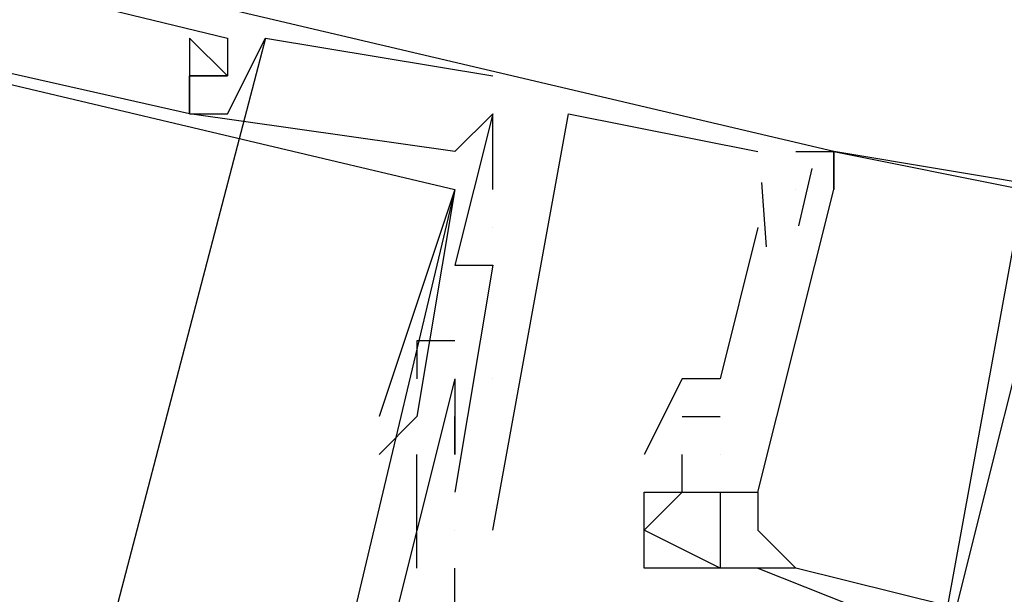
# Model space of a CAD drawing. Header units: feet. Extents: x -79 to 198, y -22 to 181.
# Tile 491 of 656: x 117.954 to 118.3, y 76.315 to 76.518. Entities that reach past the tile are written whole.
import ezdxf

# ---------------------------------------------------------------- set-up
doc = ezdxf.new("R2010")
doc.units = ezdxf.units.FT
doc.layers.add('A-LINEA', color=7, linetype='CONTINUOUS')

msp = doc.modelspace()

# ---------------------------------------------------------------- linework, layer by layer
at = {"layer": 'A-LINEA'}
for p, q in [((118.04, 76.5111), (117.96, 76.2044)), ((118.04, 76.5111), (117.96, 76.2044)), ((118.04, 76.5111), (117.96, 76.2044)), ((118.04, 76.5111), (117.96, 76.2044)), ((118.04, 76.5111), (117.96, 76.2044)), ((118.04, 76.5111), (117.96, 76.2044)), ((118.0133, 76.5111), (118.0133, 76.5111)), ((118.0133, 76.5111), (118.0133, 76.5111)), ((118.0133, 76.5111), (118.0133, 76.5111)), ((118.0133, 76.5111), (118.0133, 76.5111)), ((118.0133, 76.5111), (118.0133, 76.5111)), ((118.0133, 76.5111), (118.0133, 76.5111)), ((118.0267, 76.5111), (118.0267, 76.5111)), ((118.0267, 76.5111), (118.0267, 76.5111)), ((118.0267, 76.5111), (118.0267, 76.5111)), ((118.0267, 76.5111), (118.0267, 76.5111)), ((118.0267, 76.5111), (118.0267, 76.5111)), ((118.0267, 76.5111), (118.0267, 76.5111)), ((118.04, 76.5111), (118.04, 76.5111)), ((118.04, 76.5111), (118.04, 76.5111)), ((118.04, 76.5111), (118.04, 76.5111)), ((118.04, 76.5111), (118.04, 76.5111)), ((118.04, 76.5111), (118.04, 76.5111)), ((118.04, 76.5111), (118.04, 76.5111)), ((118.0133, 76.4978), (118.0133, 76.4978)), ((118.0133, 76.4978), (118.0133, 76.4978)), ((118.0133, 76.4978), (118.0133, 76.4978)), ((118.0133, 76.4978), (118.0133, 76.4978)), ((118.0133, 76.4978), (118.0133, 76.4978)), ((118.0133, 76.4978), (118.0133, 76.4978)), ((118.0133, 76.4978), (118.0133, 76.4978)), ((118.0133, 76.4978), (118.0133, 76.4978)), ((118.0133, 76.4978), (118.0133, 76.4978)), ((118.0133, 76.4978), (118.0133, 76.4978)), ((118.0133, 76.4978), (118.0133, 76.4978)), ((118.0133, 76.4978), (118.0133, 76.4978)), ((118.0267, 76.4978), (118.0267, 76.4978)), ((118.0267, 76.4978), (118.0267, 76.4978)), ((118.0267, 76.4978), (118.0267, 76.4978)), ((118.0267, 76.4978), (118.0267, 76.4978)), ((118.0267, 76.4978), (118.0267, 76.4978)), ((118.0267, 76.4978), (118.0267, 76.4978)), ((118.0267, 76.4978), (118.0267, 76.4978)), ((118.0267, 76.4978), (118.0267, 76.4978)), ((118.0267, 76.4978), (118.0267, 76.4978)), ((118.0267, 76.4978), (118.0267, 76.4978)), ((118.0267, 76.4978), (118.0267, 76.4978)), ((118.0267, 76.4978), (118.0267, 76.4978)), ((118.12, 76.4978), (118.12, 76.4978)), ((118.12, 76.4978), (118.12, 76.4978)), ((118.12, 76.4978), (118.12, 76.4978)), ((118.12, 76.4978), (118.12, 76.4978)), ((118.12, 76.4978), (118.12, 76.4978)), ((118.12, 76.4978), (118.12, 76.4978)), ((118.12, 76.4978), (118.12, 76.4978)), ((118.12, 76.4978), (118.12, 76.4978)), ((118.12, 76.4978), (118.12, 76.4978)), ((118.12, 76.4978), (118.12, 76.4978)), ((118.12, 76.4978), (118.12, 76.4978)), ((118.12, 76.4978), (118.12, 76.4978)), ((118.0133, 76.4844), (118.0133, 76.4844)), ((118.0133, 76.4844), (118.0133, 76.4844)), ((118.0133, 76.4844), (118.0133, 76.4844)), ((118.0133, 76.4844), (118.0133, 76.4844)), ((118.0133, 76.4844), (118.0133, 76.4844)), ((118.0133, 76.4844), (118.0133, 76.4844)), ((118.0133, 76.4844), (118.0133, 76.4844)), ((118.0133, 76.4844), (118.0133, 76.4844)), ((118.0133, 76.4844), (118.0133, 76.4844)), ((118.0133, 76.4844), (118.0133, 76.4844)), ((118.0133, 76.4844), (118.0133, 76.4844)), ((118.0133, 76.4844), (118.0133, 76.4844)), ((118.0133, 76.4844), (118.0133, 76.4844)), ((118.0133, 76.4844), (118.0133, 76.4844)), ((118.0133, 76.4844), (118.0133, 76.4844)), ((118.0133, 76.4844), (118.0133, 76.4844)), ((118.0133, 76.4844), (118.0133, 76.4844)), ((118.0133, 76.4844), (118.0133, 76.4844)), ((118.0267, 76.4844), (118.0267, 76.4844)), ((118.0267, 76.4844), (118.0267, 76.4844)), ((118.0267, 76.4844), (118.0267, 76.4844)), ((118.0267, 76.4844), (118.0267, 76.4844)), ((118.0267, 76.4844), (118.0267, 76.4844)), ((118.0267, 76.4844), (118.0267, 76.4844)), ((118.12, 76.4578), (118.12, 76.4844)), ((118.12, 76.4844), (118.12, 76.4844)), ((118.12, 76.4844), (118.12, 76.4844)), ((118.12, 76.4578), (118.12, 76.4844)), ((118.12, 76.4844), (118.12, 76.4844)), ((118.12, 76.4844), (118.12, 76.4844)), ((118.12, 76.4578), (118.12, 76.4844)), ((118.12, 76.4844), (118.12, 76.4844)), ((118.12, 76.4844), (118.12, 76.4844)), ((118.12, 76.4578), (118.12, 76.4844)), ((118.12, 76.4844), (118.12, 76.4844)), ((118.12, 76.4844), (118.12, 76.4844)), ((118.12, 76.4578), (118.12, 76.4844)), ((118.12, 76.4844), (118.12, 76.4844)), ((118.12, 76.4844), (118.12, 76.4844)), ((118.12, 76.4578), (118.12, 76.4844)), ((118.12, 76.4844), (118.12, 76.4844)), ((118.12, 76.4844), (118.12, 76.4844)), ((118.1467, 76.4844), (118.1467, 76.4844)), ((118.1467, 76.4844), (118.1467, 76.4844)), ((118.1467, 76.4844), (118.1467, 76.4844)), ((118.1467, 76.4844), (118.1467, 76.4844)), ((118.1467, 76.4844), (118.1467, 76.4844)), ((118.1467, 76.4844), (118.1467, 76.4844)), ((118.1067, 76.4711), (118.1067, 76.4711)), ((118.1067, 76.4711), (118.1067, 76.4711)), ((118.1067, 76.4711), (118.1067, 76.4711)), ((118.1067, 76.4711), (118.1067, 76.4711)), ((118.1067, 76.4711), (118.1067, 76.4711)), ((118.1067, 76.4711), (118.1067, 76.4711)), ((118.2133, 76.4711), (118.2133, 76.4711)), ((118.2133, 76.4711), (118.2133, 76.4711)), ((118.2133, 76.4711), (118.2133, 76.4711)), ((118.2133, 76.4711), (118.2133, 76.4711)), ((118.2133, 76.4711), (118.2133, 76.4711)), ((118.2133, 76.4711), (118.2133, 76.4711)), ((118.2267, 76.4711), (118.2267, 76.4711)), ((118.2267, 76.4711), (118.2267, 76.4711)), ((118.2267, 76.4711), (118.2267, 76.4711)), ((118.2267, 76.4711), (118.2267, 76.4711)), ((118.2267, 76.4711), (118.2267, 76.4711)), ((118.2267, 76.4711), (118.2267, 76.4711)), ((118.24, 76.4711), (118.24, 76.4711)), ((118.24, 76.4711), (118.24, 76.4711)), ((118.24, 76.4711), (118.24, 76.4711)), ((118.24, 76.4711), (118.24, 76.4711)), ((118.24, 76.4711), (118.24, 76.4711)), ((118.24, 76.4711), (118.24, 76.4711)), ((118.24, 76.4711), (118.24, 76.4711)), ((118.24, 76.4711), (118.24, 76.4711)), ((118.24, 76.4711), (118.24, 76.4711)), ((118.24, 76.4711), (118.24, 76.4711)), ((118.24, 76.4711), (118.24, 76.4711)), ((118.24, 76.4711), (118.24, 76.4711)), ((118.24, 76.4711), (118.24, 76.4711)), ((118.24, 76.4711), (118.24, 76.4711)), ((118.24, 76.4711), (118.24, 76.4711)), ((118.24, 76.4711), (118.24, 76.4711)), ((118.24, 76.4711), (118.24, 76.4711)), ((118.24, 76.4711), (118.24, 76.4711)), ((118.2323, 76.4651), (118.2276, 76.445)), ((118.2323, 76.4651), (118.2276, 76.445)), ((118.2323, 76.4651), (118.2276, 76.445)), ((118.2323, 76.4651), (118.2276, 76.445)), ((118.2323, 76.4651), (118.2276, 76.445)), ((118.2323, 76.4651), (118.2276, 76.445)), ((118.2146, 76.4602), (118.2162, 76.4376)), ((118.2146, 76.4602), (118.2162, 76.4376)), ((118.2146, 76.4602), (118.2162, 76.4376)), ((118.2146, 76.4602), (118.2162, 76.4376)), ((118.2146, 76.4602), (118.2162, 76.4376)), ((118.2146, 76.4602), (118.2162, 76.4376)), ((118.1067, 76.4578), (118.04, 76.1778)), ((118.1067, 76.4578), (118.04, 76.1778)), ((118.1067, 76.4578), (118.04, 76.1778)), ((118.1067, 76.4578), (118.04, 76.1778)), ((118.1067, 76.4578), (118.04, 76.1778)), ((118.1067, 76.4578), (118.04, 76.1778)), ((118.1067, 76.4578), (118.1067, 76.4578)), ((118.1067, 76.4578), (118.1067, 76.4578)), ((118.1067, 76.4578), (118.1067, 76.4578)), ((118.1067, 76.4578), (118.1067, 76.4578)), ((118.1067, 76.4578), (118.1067, 76.4578)), ((118.1067, 76.4578), (118.1067, 76.4578)), ((118.1067, 76.4578), (118.1067, 76.4578)), ((118.1067, 76.4578), (118.1067, 76.4578)), ((118.1067, 76.4578), (118.1067, 76.4578)), ((118.1067, 76.4578), (118.1067, 76.4578)), ((118.1067, 76.4578), (118.1067, 76.4578)), ((118.1067, 76.4578), (118.1067, 76.4578)), ((118.12, 76.4578), (118.12, 76.4578)), ((118.12, 76.4578), (118.12, 76.4578)), ((118.12, 76.4578), (118.12, 76.4578)), ((118.12, 76.4578), (118.12, 76.4578)), ((118.12, 76.4578), (118.12, 76.4578)), ((118.12, 76.4578), (118.12, 76.4578)), ((118.2267, 76.4578), (118.2267, 76.4578)), ((118.2267, 76.4578), (118.2267, 76.4578)), ((118.2267, 76.4578), (118.2267, 76.4578)), ((118.2267, 76.4578), (118.2267, 76.4578)), ((118.2267, 76.4578), (118.2267, 76.4578)), ((118.2267, 76.4578), (118.2267, 76.4578)), ((118.2267, 76.4578), (118.2267, 76.4578)), ((118.2267, 76.4578), (118.2267, 76.4578)), ((118.2267, 76.4578), (118.2267, 76.4578)), ((118.2267, 76.4578), (118.2267, 76.4578)), ((118.2267, 76.4578), (118.2267, 76.4578)), ((118.2267, 76.4578), (118.2267, 76.4578)), ((118.24, 76.4578), (118.24, 76.4578)), ((118.24, 76.4578), (118.24, 76.4578)), ((118.24, 76.4578), (118.24, 76.4578)), ((118.24, 76.4578), (118.24, 76.4578)), ((118.24, 76.4578), (118.24, 76.4578)), ((118.24, 76.4578), (118.24, 76.4578)), ((118.24, 76.4578), (118.24, 76.4578)), ((118.24, 76.4578), (118.24, 76.4578)), ((118.24, 76.4578), (118.24, 76.4578)), ((118.24, 76.4578), (118.24, 76.4578)), ((118.24, 76.4578), (118.24, 76.4578)), ((118.24, 76.4578), (118.24, 76.4578)), ((118.12, 76.4444), (118.12, 76.4444)), ((118.12, 76.4444), (118.12, 76.4444)), ((118.12, 76.4444), (118.12, 76.4444)), ((118.12, 76.4444), (118.12, 76.4444)), ((118.12, 76.4444), (118.12, 76.4444)), ((118.12, 76.4444), (118.12, 76.4444)), ((118.12, 76.4444), (118.12, 76.4444)), ((118.12, 76.4444), (118.12, 76.4444)), ((118.12, 76.4444), (118.12, 76.4444)), ((118.12, 76.4444), (118.12, 76.4444)), ((118.12, 76.4444), (118.12, 76.4444)), ((118.12, 76.4444), (118.12, 76.4444)), ((118.2133, 76.4444), (118.2133, 76.4444)), ((118.2133, 76.4444), (118.2133, 76.4444)), ((118.2133, 76.4444), (118.2133, 76.4444)), ((118.2133, 76.4444), (118.2133, 76.4444)), ((118.2133, 76.4444), (118.2133, 76.4444)), ((118.2133, 76.4444), (118.2133, 76.4444)), ((118.12, 76.4311), (118.1067, 76.3511)), ((118.1067, 76.4311), (118.1067, 76.4311)), ((118.12, 76.4311), (118.1067, 76.3511)), ((118.1067, 76.4311), (118.1067, 76.4311)), ((118.12, 76.4311), (118.1067, 76.3511)), ((118.1067, 76.4311), (118.1067, 76.4311)), ((118.12, 76.4311), (118.1067, 76.3511)), ((118.1067, 76.4311), (118.1067, 76.4311)), ((118.12, 76.4311), (118.1067, 76.3511)), ((118.1067, 76.4311), (118.1067, 76.4311)), ((118.12, 76.4311), (118.1067, 76.3511)), ((118.1067, 76.4311), (118.1067, 76.4311)), ((118.12, 76.4311), (118.12, 76.4311)), ((118.12, 76.4311), (118.12, 76.4311)), ((118.12, 76.4311), (118.12, 76.4311)), ((118.12, 76.4311), (118.12, 76.4311)), ((118.12, 76.4311), (118.12, 76.4311)), ((118.12, 76.4311), (118.12, 76.4311)), ((118.12, 76.4311), (118.12, 76.4311)), ((118.12, 76.4311), (118.12, 76.4311)), ((118.12, 76.4311), (118.12, 76.4311)), ((118.12, 76.4311), (118.12, 76.4311)), ((118.12, 76.4311), (118.12, 76.4311)), ((118.12, 76.4311), (118.12, 76.4311)), ((118.0933, 76.4044), (118.0933, 76.4044)), ((118.0933, 76.4044), (118.0933, 76.4044)), ((118.0933, 76.4044), (118.0933, 76.4044)), ((118.0933, 76.4044), (118.0933, 76.4044)), ((118.0933, 76.4044), (118.0933, 76.4044)), ((118.0933, 76.4044), (118.0933, 76.4044)), ((118.1067, 76.4044), (118.1067, 76.4044)), ((118.1067, 76.4044), (118.1067, 76.4044)), ((118.1067, 76.4044), (118.1067, 76.4044)), ((118.1067, 76.4044), (118.1067, 76.4044)), ((118.1067, 76.4044), (118.1067, 76.4044)), ((118.1067, 76.4044), (118.1067, 76.4044)), ((118.0933, 76.3911), (118.0933, 76.3911)), ((118.0933, 76.3911), (118.0933, 76.3911)), ((118.0933, 76.3911), (118.0933, 76.3911)), ((118.0933, 76.3911), (118.0933, 76.3911)), ((118.0933, 76.3911), (118.0933, 76.3911)), ((118.0933, 76.3911), (118.0933, 76.3911)), ((118.1067, 76.3911), (118.1067, 76.3911)), ((118.1067, 76.3911), (118.1067, 76.3911)), ((118.1067, 76.3911), (118.1067, 76.3911)), ((118.1067, 76.3911), (118.1067, 76.3911)), ((118.1067, 76.3911), (118.1067, 76.3911)), ((118.1067, 76.3911), (118.1067, 76.3911)), ((118.1067, 76.3911), (118.1067, 76.3911)), ((118.1067, 76.3911), (118.1067, 76.3911)), ((118.1067, 76.3911), (118.1067, 76.3911)), ((118.1067, 76.3911), (118.1067, 76.3911)), ((118.1067, 76.3911), (118.1067, 76.3911)), ((118.1067, 76.3911), (118.1067, 76.3911)), ((118.1067, 76.3911), (118.1067, 76.3911)), ((118.1067, 76.3911), (118.1067, 76.3911)), ((118.1067, 76.3911), (118.1067, 76.3911)), ((118.1067, 76.3911), (118.1067, 76.3911)), ((118.1067, 76.3911), (118.1067, 76.3911)), ((118.1067, 76.3911), (118.1067, 76.3911)), ((118.12, 76.3911), (118.12, 76.3911)), ((118.12, 76.3911), (118.12, 76.3911)), ((118.12, 76.3911), (118.12, 76.3911)), ((118.12, 76.3911), (118.12, 76.3911)), ((118.12, 76.3911), (118.12, 76.3911)), ((118.12, 76.3911), (118.12, 76.3911)), ((118.12, 76.3911), (118.12, 76.3911)), ((118.12, 76.3911), (118.12, 76.3911)), ((118.12, 76.3911), (118.12, 76.3911)), ((118.12, 76.3911), (118.12, 76.3911)), ((118.12, 76.3911), (118.12, 76.3911)), ((118.12, 76.3911), (118.12, 76.3911)), ((118.1867, 76.3911), (118.1867, 76.3911)), ((118.1867, 76.3911), (118.1867, 76.3911)), ((118.1867, 76.3911), (118.1867, 76.3911)), ((118.1867, 76.3911), (118.1867, 76.3911)), ((118.1867, 76.3911), (118.1867, 76.3911)), ((118.1867, 76.3911), (118.1867, 76.3911)), ((118.2, 76.3911), (118.2, 76.3911)), ((118.2, 76.3911), (118.2, 76.3911)), ((118.2, 76.3911), (118.2, 76.3911)), ((118.2, 76.3911), (118.2, 76.3911)), ((118.2, 76.3911), (118.2, 76.3911)), ((118.2, 76.3911), (118.2, 76.3911)), ((118.08, 76.3778), (118.08, 76.3778)), ((118.08, 76.3778), (118.08, 76.3778)), ((118.08, 76.3778), (118.08, 76.3778)), ((118.08, 76.3778), (118.08, 76.3778)), ((118.08, 76.3778), (118.08, 76.3778)), ((118.08, 76.3778), (118.08, 76.3778)), ((118.0933, 76.3778), (118.0933, 76.3778)), ((118.0933, 76.3778), (118.0933, 76.3778)), ((118.0933, 76.3778), (118.0933, 76.3778)), ((118.0933, 76.3778), (118.0933, 76.3778)), ((118.0933, 76.3778), (118.0933, 76.3778)), ((118.0933, 76.3778), (118.0933, 76.3778)), ((118.1067, 76.3778), (118.1067, 76.3778)), ((118.1067, 76.3778), (118.1067, 76.3778)), ((118.1067, 76.3778), (118.1067, 76.3778)), ((118.1067, 76.3778), (118.1067, 76.3778)), ((118.1067, 76.3778), (118.1067, 76.3778)), ((118.1067, 76.3778), (118.1067, 76.3778)), ((118.1867, 76.3778), (118.2, 76.3778)), ((118.1867, 76.3778), (118.1867, 76.3778)), ((118.1867, 76.3778), (118.2, 76.3778)), ((118.1867, 76.3778), (118.1867, 76.3778)), ((118.1867, 76.3778), (118.2, 76.3778)), ((118.1867, 76.3778), (118.1867, 76.3778)), ((118.1867, 76.3778), (118.2, 76.3778)), ((118.1867, 76.3778), (118.1867, 76.3778)), ((118.1867, 76.3778), (118.2, 76.3778)), ((118.1867, 76.3778), (118.1867, 76.3778)), ((118.1867, 76.3778), (118.2, 76.3778)), ((118.1867, 76.3778), (118.1867, 76.3778)), ((118.2, 76.3778), (118.2, 76.3778)), ((118.2, 76.3778), (118.2, 76.3778)), ((118.2, 76.3778), (118.2, 76.3778)), ((118.2, 76.3778), (118.2, 76.3778)), ((118.2, 76.3778), (118.2, 76.3778)), ((118.2, 76.3778), (118.2, 76.3778)), ((118.08, 76.3644), (118.08, 76.3644)), ((118.08, 76.3644), (118.08, 76.3644)), ((118.08, 76.3644), (118.08, 76.3644)), ((118.08, 76.3644), (118.08, 76.3644)), ((118.08, 76.3644), (118.08, 76.3644)), ((118.08, 76.3644), (118.08, 76.3644)), ((118.0933, 76.3244), (118.0933, 76.3644)), ((118.0933, 76.3644), (118.0933, 76.3644)), ((118.0933, 76.3244), (118.0933, 76.3644)), ((118.0933, 76.3644), (118.0933, 76.3644)), ((118.0933, 76.3244), (118.0933, 76.3644)), ((118.0933, 76.3644), (118.0933, 76.3644)), ((118.0933, 76.3244), (118.0933, 76.3644)), ((118.0933, 76.3644), (118.0933, 76.3644)), ((118.0933, 76.3244), (118.0933, 76.3644)), ((118.0933, 76.3644), (118.0933, 76.3644)), ((118.0933, 76.3244), (118.0933, 76.3644)), ((118.0933, 76.3644), (118.0933, 76.3644)), ((118.1067, 76.3644), (118.1067, 76.3644)), ((118.1067, 76.3644), (118.1067, 76.3644)), ((118.1067, 76.3644), (118.1067, 76.3644)), ((118.1067, 76.3644), (118.1067, 76.3644)), ((118.1067, 76.3644), (118.1067, 76.3644)), ((118.1067, 76.3644), (118.1067, 76.3644)), ((118.1067, 76.3644), (118.1067, 76.3644)), ((118.1067, 76.3644), (118.1067, 76.3644)), ((118.1067, 76.3644), (118.1067, 76.3644)), ((118.1067, 76.3644), (118.1067, 76.3644)), ((118.1067, 76.3644), (118.1067, 76.3644)), ((118.1067, 76.3644), (118.1067, 76.3644)), ((118.1733, 76.3644), (118.1733, 76.3644)), ((118.1733, 76.3644), (118.1733, 76.3644)), ((118.1733, 76.3644), (118.1733, 76.3644)), ((118.1733, 76.3644), (118.1733, 76.3644)), ((118.1733, 76.3644), (118.1733, 76.3644)), ((118.1733, 76.3644), (118.1733, 76.3644)), ((118.1867, 76.3644), (118.1867, 76.3644)), ((118.1867, 76.3644), (118.1867, 76.3644)), ((118.1867, 76.3644), (118.1867, 76.3644)), ((118.1867, 76.3644), (118.1867, 76.3644)), ((118.1867, 76.3644), (118.1867, 76.3644)), ((118.1867, 76.3644), (118.1867, 76.3644)), ((118.2, 76.3644), (118.2, 76.3644)), ((118.2, 76.3644), (118.2, 76.3644)), ((118.2, 76.3644), (118.2, 76.3644)), ((118.2, 76.3644), (118.2, 76.3644)), ((118.2, 76.3644), (118.2, 76.3644)), ((118.2, 76.3644), (118.2, 76.3644)), ((118.2, 76.3644), (118.2, 76.3644)), ((118.2, 76.3644), (118.2, 76.3644)), ((118.2, 76.3644), (118.2, 76.3644)), ((118.2, 76.3644), (118.2, 76.3644)), ((118.2, 76.3644), (118.2, 76.3644)), ((118.2, 76.3644), (118.2, 76.3644)), ((118.1067, 76.3511), (118.1067, 76.3511)), ((118.1067, 76.3511), (118.1067, 76.3511)), ((118.1067, 76.3511), (118.1067, 76.3511)), ((118.1067, 76.3511), (118.1067, 76.3511)), ((118.1067, 76.3511), (118.1067, 76.3511)), ((118.1067, 76.3511), (118.1067, 76.3511)), ((118.1733, 76.3511), (118.1733, 76.3511)), ((118.1733, 76.3511), (118.1733, 76.3511)), ((118.1733, 76.3511), (118.1733, 76.3511)), ((118.1733, 76.3511), (118.1733, 76.3511)), ((118.1733, 76.3511), (118.1733, 76.3511)), ((118.1733, 76.3511), (118.1733, 76.3511)), ((118.1733, 76.3511), (118.1733, 76.3511)), ((118.1733, 76.3511), (118.1733, 76.3511)), ((118.1733, 76.3511), (118.1733, 76.3511)), ((118.1733, 76.3511), (118.1733, 76.3511)), ((118.1733, 76.3511), (118.1733, 76.3511)), ((118.1733, 76.3511), (118.1733, 76.3511)), ((118.1867, 76.3511), (118.1867, 76.3511)), ((118.1867, 76.3511), (118.1867, 76.3511)), ((118.1867, 76.3511), (118.1867, 76.3511)), ((118.1867, 76.3511), (118.1867, 76.3511)), ((118.1867, 76.3511), (118.1867, 76.3511)), ((118.1867, 76.3511), (118.1867, 76.3511)), ((118.1867, 76.3511), (118.1867, 76.3511)), ((118.1867, 76.3511), (118.1867, 76.3511)), ((118.1867, 76.3511), (118.1867, 76.3511)), ((118.1867, 76.3511), (118.1867, 76.3511)), ((118.1867, 76.3511), (118.1867, 76.3511)), ((118.1867, 76.3511), (118.1867, 76.3511)), ((118.1867, 76.3511), (118.1867, 76.3511)), ((118.1867, 76.3511), (118.1867, 76.3511)), ((118.1867, 76.3511), (118.1867, 76.3511)), ((118.1867, 76.3511), (118.1867, 76.3511)), ((118.1867, 76.3511), (118.1867, 76.3511)), ((118.1867, 76.3511), (118.1867, 76.3511)), ((118.2, 76.3511), (118.2, 76.3511)), ((118.2, 76.3511), (118.2, 76.3511)), ((118.2, 76.3511), (118.2, 76.3511)), ((118.2, 76.3511), (118.2, 76.3511)), ((118.2, 76.3511), (118.2, 76.3511)), ((118.2, 76.3511), (118.2, 76.3511)), ((118.2, 76.3511), (118.2, 76.3511)), ((118.2, 76.3511), (118.2, 76.3511)), ((118.2, 76.3511), (118.2, 76.3511)), ((118.2, 76.3511), (118.2, 76.3511)), ((118.2, 76.3511), (118.2, 76.3511)), ((118.2, 76.3511), (118.2, 76.3511)), ((118.2, 76.3511), (118.2, 76.3511)), ((118.2, 76.3511), (118.2, 76.3511)), ((118.2, 76.3511), (118.2, 76.3511)), ((118.2, 76.3511), (118.2, 76.3511)), ((118.2, 76.3511), (118.2, 76.3511)), ((118.2, 76.3511), (118.2, 76.3511)), ((118.2133, 76.3511), (118.2133, 76.3511)), ((118.2133, 76.3511), (118.2133, 76.3511)), ((118.2133, 76.3511), (118.2133, 76.3511)), ((118.2133, 76.3511), (118.2133, 76.3511)), ((118.2133, 76.3511), (118.2133, 76.3511)), ((118.2133, 76.3511), (118.2133, 76.3511)), ((118.2133, 76.3511), (118.2133, 76.3511)), ((118.2133, 76.3511), (118.2133, 76.3511)), ((118.2133, 76.3511), (118.2133, 76.3511)), ((118.2133, 76.3511), (118.2133, 76.3511)), ((118.2133, 76.3511), (118.2133, 76.3511)), ((118.2133, 76.3511), (118.2133, 76.3511)), ((118.1067, 76.3378), (118.1067, 76.3378)), ((118.1067, 76.3378), (118.1067, 76.3378)), ((118.1067, 76.3378), (118.1067, 76.3378)), ((118.1067, 76.3378), (118.1067, 76.3378)), ((118.1067, 76.3378), (118.1067, 76.3378)), ((118.1067, 76.3378), (118.1067, 76.3378)), ((118.1067, 76.3378), (118.1067, 76.3378)), ((118.1067, 76.3378), (118.1067, 76.3378)), ((118.1067, 76.3378), (118.1067, 76.3378)), ((118.1067, 76.3378), (118.1067, 76.3378)), ((118.1067, 76.3378), (118.1067, 76.3378)), ((118.1067, 76.3378), (118.1067, 76.3378)), ((118.12, 76.3378), (118.12, 76.3378)), ((118.12, 76.3378), (118.12, 76.3378)), ((118.12, 76.3378), (118.12, 76.3378)), ((118.12, 76.3378), (118.12, 76.3378)), ((118.12, 76.3378), (118.12, 76.3378)), ((118.12, 76.3378), (118.12, 76.3378)), ((118.1733, 76.3378), (118.1733, 76.3378)), ((118.1733, 76.3378), (118.1733, 76.3378)), ((118.1733, 76.3378), (118.1733, 76.3378)), ((118.1733, 76.3378), (118.1733, 76.3378)), ((118.1733, 76.3378), (118.1733, 76.3378)), ((118.1733, 76.3378), (118.1733, 76.3378)), ((118.2133, 76.3378), (118.2133, 76.3378)), ((118.2133, 76.3378), (118.2133, 76.3378)), ((118.2133, 76.3378), (118.2133, 76.3378)), ((118.2133, 76.3378), (118.2133, 76.3378)), ((118.2133, 76.3378), (118.2133, 76.3378)), ((118.2133, 76.3378), (118.2133, 76.3378)), ((118.0933, 76.3244), (118.0933, 76.3244)), ((118.0933, 76.3244), (118.0933, 76.3244)), ((118.0933, 76.3244), (118.0933, 76.3244)), ((118.0933, 76.3244), (118.0933, 76.3244)), ((118.0933, 76.3244), (118.0933, 76.3244)), ((118.0933, 76.3244), (118.0933, 76.3244)), ((118.1067, 76.3244), (118.1067, 76.3244)), ((118.1067, 76.3244), (118.1067, 76.3244)), ((118.1067, 76.3244), (118.1067, 76.3244)), ((118.1067, 76.3244), (118.1067, 76.3244)), ((118.1067, 76.3244), (118.1067, 76.3244)), ((118.1067, 76.3244), (118.1067, 76.3244)), ((118.1733, 76.3244), (118.1733, 76.3244)), ((118.1733, 76.3244), (118.1733, 76.3244)), ((118.1733, 76.3244), (118.1733, 76.3244)), ((118.1733, 76.3244), (118.1733, 76.3244)), ((118.1733, 76.3244), (118.1733, 76.3244)), ((118.1733, 76.3244), (118.1733, 76.3244)), ((118.1867, 76.3244), (118.1867, 76.3244)), ((118.1867, 76.3244), (118.1867, 76.3244)), ((118.1867, 76.3244), (118.1867, 76.3244)), ((118.1867, 76.3244), (118.1867, 76.3244)), ((118.1867, 76.3244), (118.1867, 76.3244)), ((118.1867, 76.3244), (118.1867, 76.3244)), ((118.2, 76.3244), (118.2, 76.3244)), ((118.2, 76.3244), (118.2, 76.3244)), ((118.2, 76.3244), (118.2, 76.3244)), ((118.2, 76.3244), (118.2, 76.3244)), ((118.2, 76.3244), (118.2, 76.3244)), ((118.2, 76.3244), (118.2, 76.3244)), ((118.2, 76.3244), (118.2, 76.3244)), ((118.2, 76.3244), (118.2, 76.3244)), ((118.2, 76.3244), (118.2, 76.3244)), ((118.2, 76.3244), (118.2, 76.3244)), ((118.2, 76.3244), (118.2, 76.3244)), ((118.2, 76.3244), (118.2, 76.3244)), ((118.2, 76.3244), (118.2, 76.3244)), ((118.2, 76.3244), (118.2, 76.3244)), ((118.2, 76.3244), (118.2, 76.3244)), ((118.2, 76.3244), (118.2, 76.3244)), ((118.2, 76.3244), (118.2, 76.3244)), ((118.2, 76.3244), (118.2, 76.3244)), ((118.2133, 76.3244), (118.2133, 76.3244)), ((118.2133, 76.3244), (118.2133, 76.3244)), ((118.2133, 76.3244), (118.2133, 76.3244)), ((118.2133, 76.3244), (118.2133, 76.3244)), ((118.2133, 76.3244), (118.2133, 76.3244)), ((118.2133, 76.3244), (118.2133, 76.3244)), ((118.2133, 76.3244), (118.2133, 76.3244)), ((118.2133, 76.3244), (118.2133, 76.3244)), ((118.2133, 76.3244), (118.2133, 76.3244)), ((118.2133, 76.3244), (118.2133, 76.3244)), ((118.2133, 76.3244), (118.2133, 76.3244)), ((118.2133, 76.3244), (118.2133, 76.3244)), ((118.2133, 76.3244), (118.2133, 76.3244)), ((118.2133, 76.3244), (118.2133, 76.3244)), ((118.2133, 76.3244), (118.2133, 76.3244)), ((118.2133, 76.3244), (118.2133, 76.3244)), ((118.2133, 76.3244), (118.2133, 76.3244)), ((118.2133, 76.3244), (118.2133, 76.3244)), ((118.2267, 76.3244), (118.2267, 76.3244)), ((118.2267, 76.3244), (118.2267, 76.3244)), ((118.2267, 76.3244), (118.2267, 76.3244)), ((118.2267, 76.3244), (118.2267, 76.3244)), ((118.2267, 76.3244), (118.2267, 76.3244)), ((118.2267, 76.3244), (118.2267, 76.3244)), ((118.2267, 76.3244), (118.2267, 76.3244)), ((118.2267, 76.3244), (118.2267, 76.3244)), ((118.2267, 76.3244), (118.2267, 76.3244)), ((118.2267, 76.3244), (118.2267, 76.3244)), ((118.2267, 76.3244), (118.2267, 76.3244)), ((118.2267, 76.3244), (118.2267, 76.3244))]:
    msp.add_line(p, q, dxfattribs=at)
for points in [[(118.2267, 76.4711), (118.24, 76.4711), (117.56, 76.6311), (117.52, 76.4844)], [(118.2267, 76.4711), (118.24, 76.4711), (117.56, 76.6311), (117.52, 76.4844)], [(118.2267, 76.4711), (118.24, 76.4711), (117.56, 76.6311), (117.52, 76.4844)], [(118.2267, 76.4711), (118.24, 76.4711), (117.56, 76.6311), (117.52, 76.4844)], [(118.2267, 76.4711), (118.24, 76.4711), (117.56, 76.6311), (117.52, 76.4844)], [(118.2267, 76.4711), (118.24, 76.4711), (117.56, 76.6311), (117.52, 76.4844)], [(117.5867, 76.6178), (118.0267, 76.5111), (118.0267, 76.4978), (118.0133, 76.4978), (118.0133, 76.4844), (118.0267, 76.4844), (118.04, 76.5111), (118.12, 76.4978)], [(117.5867, 76.6178), (118.0267, 76.5111), (118.0267, 76.4978), (118.0133, 76.4978), (118.0133, 76.4844), (118.0267, 76.4844), (118.04, 76.5111), (118.12, 76.4978)], [(117.5867, 76.6178), (118.0267, 76.5111), (118.0267, 76.4978), (118.0133, 76.4978), (118.0133, 76.4844), (118.0267, 76.4844), (118.04, 76.5111), (118.12, 76.4978)], [(117.5867, 76.6178), (118.0267, 76.5111), (118.0267, 76.4978), (118.0133, 76.4978), (118.0133, 76.4844), (118.0267, 76.4844), (118.04, 76.5111), (118.12, 76.4978)], [(117.5867, 76.6178), (118.0267, 76.5111), (118.0267, 76.4978), (118.0133, 76.4978), (118.0133, 76.4844), (118.0267, 76.4844), (118.04, 76.5111), (118.12, 76.4978)], [(117.5867, 76.6178), (118.0267, 76.5111), (118.0267, 76.4978), (118.0133, 76.4978), (118.0133, 76.4844), (118.0267, 76.4844), (118.04, 76.5111), (118.12, 76.4978)], [(117.5867, 76.4844), (117.6, 76.5778), (118.1067, 76.4578), (118.08, 76.3778)], [(117.5867, 76.4844), (117.6, 76.5778), (118.1067, 76.4578), (118.08, 76.3778)], [(117.5867, 76.4844), (117.6, 76.5778), (118.1067, 76.4578), (118.08, 76.3778)], [(117.5867, 76.4844), (117.6, 76.5778), (118.1067, 76.4578), (118.08, 76.3778)], [(117.5867, 76.4844), (117.6, 76.5778), (118.1067, 76.4578), (118.08, 76.3778)], [(117.5867, 76.4844), (117.6, 76.5778), (118.1067, 76.4578), (118.08, 76.3778)], [(118.12, 76.4844), (118.1067, 76.4711), (118.0133, 76.4844), (118.0133, 76.4978), (118.0267, 76.4978), (118.0133, 76.5111), (118.0133, 76.4844), (117.6, 76.5778)], [(118.12, 76.4844), (118.1067, 76.4711), (118.0133, 76.4844), (118.0133, 76.4978), (118.0267, 76.4978), (118.0133, 76.5111), (118.0133, 76.4844), (117.6, 76.5778)], [(118.12, 76.4844), (118.1067, 76.4711), (118.0133, 76.4844), (118.0133, 76.4978), (118.0267, 76.4978), (118.0133, 76.5111), (118.0133, 76.4844), (117.6, 76.5778)], [(118.12, 76.4844), (118.1067, 76.4711), (118.0133, 76.4844), (118.0133, 76.4978), (118.0267, 76.4978), (118.0133, 76.5111), (118.0133, 76.4844), (117.6, 76.5778)], [(118.12, 76.4844), (118.1067, 76.4711), (118.0133, 76.4844), (118.0133, 76.4978), (118.0267, 76.4978), (118.0133, 76.5111), (118.0133, 76.4844), (117.6, 76.5778)], [(118.12, 76.4844), (118.1067, 76.4711), (118.0133, 76.4844), (118.0133, 76.4978), (118.0267, 76.4978), (118.0133, 76.5111), (118.0133, 76.4844), (117.6, 76.5778)], [(118.12, 76.4844), (118.1067, 76.4311), (118.12, 76.4311)], [(118.12, 76.4844), (118.1067, 76.4311), (118.12, 76.4311)], [(118.12, 76.4844), (118.1067, 76.4311), (118.12, 76.4311)], [(118.12, 76.4844), (118.1067, 76.4311), (118.12, 76.4311)], [(118.12, 76.4844), (118.1067, 76.4311), (118.12, 76.4311)], [(118.12, 76.4844), (118.1067, 76.4311), (118.12, 76.4311)], [(118.12, 76.3378), (118.1467, 76.4844), (118.2133, 76.4711)], [(118.12, 76.3378), (118.1467, 76.4844), (118.2133, 76.4711)], [(118.12, 76.3378), (118.1467, 76.4844), (118.2133, 76.4711)], [(118.12, 76.3378), (118.1467, 76.4844), (118.2133, 76.4711)], [(118.12, 76.3378), (118.1467, 76.4844), (118.2133, 76.4711)], [(118.12, 76.3378), (118.1467, 76.4844), (118.2133, 76.4711)], [(118.2133, 76.3244), (118.28, 76.2978), (118.32, 76.4578), (118.32, 76.4578), (118.24, 76.4711), (118.24, 76.4578), (118.24, 76.4711), (118.3067, 76.4578), (118.3067, 76.4578), (118.28, 76.3111), (118.28, 76.3111), (118.2267, 76.3244), (118.2267, 76.3244), (118.2267, 76.3244), (118.2267, 76.3244), (118.2133, 76.3378)], [(118.2133, 76.3244), (118.28, 76.2978), (118.32, 76.4578), (118.32, 76.4578), (118.24, 76.4711), (118.24, 76.4578), (118.24, 76.4711), (118.3067, 76.4578), (118.3067, 76.4578), (118.28, 76.3111), (118.28, 76.3111), (118.2267, 76.3244), (118.2267, 76.3244), (118.2267, 76.3244), (118.2267, 76.3244), (118.2133, 76.3378)], [(118.2133, 76.3244), (118.28, 76.2978), (118.32, 76.4578), (118.32, 76.4578), (118.24, 76.4711), (118.24, 76.4578), (118.24, 76.4711), (118.3067, 76.4578), (118.3067, 76.4578), (118.28, 76.3111), (118.28, 76.3111), (118.2267, 76.3244), (118.2267, 76.3244), (118.2267, 76.3244), (118.2267, 76.3244), (118.2133, 76.3378)], [(118.2133, 76.3244), (118.28, 76.2978), (118.32, 76.4578), (118.32, 76.4578), (118.24, 76.4711), (118.24, 76.4578), (118.24, 76.4711), (118.3067, 76.4578), (118.3067, 76.4578), (118.28, 76.3111), (118.28, 76.3111), (118.2267, 76.3244), (118.2267, 76.3244), (118.2267, 76.3244), (118.2267, 76.3244), (118.2133, 76.3378)], [(118.2133, 76.3244), (118.28, 76.2978), (118.32, 76.4578), (118.32, 76.4578), (118.24, 76.4711), (118.24, 76.4578), (118.24, 76.4711), (118.3067, 76.4578), (118.3067, 76.4578), (118.28, 76.3111), (118.28, 76.3111), (118.2267, 76.3244), (118.2267, 76.3244), (118.2267, 76.3244), (118.2267, 76.3244), (118.2133, 76.3378)], [(118.2133, 76.3244), (118.28, 76.2978), (118.32, 76.4578), (118.32, 76.4578), (118.24, 76.4711), (118.24, 76.4578), (118.24, 76.4711), (118.3067, 76.4578), (118.3067, 76.4578), (118.28, 76.3111), (118.28, 76.3111), (118.2267, 76.3244), (118.2267, 76.3244), (118.2267, 76.3244), (118.2267, 76.3244), (118.2133, 76.3378)], [(118.1067, 76.4578), (118.0933, 76.3778), (118.08, 76.3644), (118.08, 76.3644)], [(118.1067, 76.4578), (118.0933, 76.3778), (118.08, 76.3644), (118.08, 76.3644)], [(118.1067, 76.4578), (118.0933, 76.3778), (118.08, 76.3644), (118.08, 76.3644)], [(118.1067, 76.4578), (118.0933, 76.3778), (118.08, 76.3644), (118.08, 76.3644)], [(118.1067, 76.4578), (118.0933, 76.3778), (118.08, 76.3644), (118.08, 76.3644)], [(118.1067, 76.4578), (118.0933, 76.3778), (118.08, 76.3644), (118.08, 76.3644)], [(118.2, 76.3511), (118.2133, 76.3511), (118.24, 76.4578)], [(118.2, 76.3511), (118.2133, 76.3511), (118.24, 76.4578)], [(118.2, 76.3511), (118.2133, 76.3511), (118.24, 76.4578)], [(118.2, 76.3511), (118.2133, 76.3511), (118.24, 76.4578)], [(118.2, 76.3511), (118.2133, 76.3511), (118.24, 76.4578)], [(118.2, 76.3511), (118.2133, 76.3511), (118.24, 76.4578)], [(118.2133, 76.4444), (118.2, 76.3911), (118.1867, 76.3911), (118.1733, 76.3644)], [(118.2133, 76.4444), (118.2, 76.3911), (118.1867, 76.3911), (118.1733, 76.3644)], [(118.2133, 76.4444), (118.2, 76.3911), (118.1867, 76.3911), (118.1733, 76.3644)], [(118.2133, 76.4444), (118.2, 76.3911), (118.1867, 76.3911), (118.1733, 76.3644)], [(118.2133, 76.4444), (118.2, 76.3911), (118.1867, 76.3911), (118.1733, 76.3644)], [(118.2133, 76.4444), (118.2, 76.3911), (118.1867, 76.3911), (118.1733, 76.3644)], [(118.1067, 76.4044), (118.0933, 76.4044), (118.0933, 76.3911)], [(118.1067, 76.4044), (118.0933, 76.4044), (118.0933, 76.3911)], [(118.1067, 76.4044), (118.0933, 76.4044), (118.0933, 76.3911)], [(118.1067, 76.4044), (118.0933, 76.4044), (118.0933, 76.3911)], [(118.1067, 76.4044), (118.0933, 76.4044), (118.0933, 76.3911)], [(118.1067, 76.4044), (118.0933, 76.4044), (118.0933, 76.3911)], [(118.1067, 76.3911), (118.0533, 76.1778), (117.96, 76.2044)], [(118.1067, 76.3911), (118.0533, 76.1778), (117.96, 76.2044)], [(118.1067, 76.3911), (118.0533, 76.1778), (117.96, 76.2044)], [(118.1067, 76.3911), (118.0533, 76.1778), (117.96, 76.2044)], [(118.1067, 76.3911), (118.0533, 76.1778), (117.96, 76.2044)], [(118.1067, 76.3911), (118.0533, 76.1778), (117.96, 76.2044)], [(118.1067, 76.3911), (118.1067, 76.3644), (118.1067, 76.3778)], [(118.1067, 76.3911), (118.1067, 76.3644), (118.1067, 76.3778)], [(118.1067, 76.3911), (118.1067, 76.3644), (118.1067, 76.3778)], [(118.1067, 76.3911), (118.1067, 76.3644), (118.1067, 76.3778)], [(118.1067, 76.3911), (118.1067, 76.3644), (118.1067, 76.3778)], [(118.1067, 76.3911), (118.1067, 76.3644), (118.1067, 76.3778)], [(118.1733, 76.3511), (118.1867, 76.3511), (118.1867, 76.3644)], [(118.1733, 76.3511), (118.1867, 76.3511), (118.1867, 76.3644)], [(118.1733, 76.3511), (118.1867, 76.3511), (118.1867, 76.3644)], [(118.1733, 76.3511), (118.1867, 76.3511), (118.1867, 76.3644)], [(118.1733, 76.3511), (118.1867, 76.3511), (118.1867, 76.3644)], [(118.1733, 76.3511), (118.1867, 76.3511), (118.1867, 76.3644)], [(118.2, 76.3511), (118.2, 76.3244), (118.1733, 76.3378), (118.1867, 76.3511), (118.2, 76.3511)], [(118.2267, 76.3244), (118.2133, 76.3244), (118.2, 76.3244), (118.1867, 76.3244), (118.1733, 76.3244), (118.1733, 76.3511), (118.1867, 76.3511), (118.1867, 76.3511), (118.1867, 76.3511), (118.1867, 76.3511), (118.2, 76.3511), (118.2, 76.3511), (118.2133, 76.3511), (118.2133, 76.3378), (118.2133, 76.3378)], [(118.2, 76.3511), (118.2, 76.3244), (118.1733, 76.3378), (118.1867, 76.3511), (118.2, 76.3511)], [(118.2267, 76.3244), (118.2133, 76.3244), (118.2, 76.3244), (118.1867, 76.3244), (118.1733, 76.3244), (118.1733, 76.3511), (118.1867, 76.3511), (118.1867, 76.3511), (118.1867, 76.3511), (118.1867, 76.3511), (118.2, 76.3511), (118.2, 76.3511), (118.2133, 76.3511), (118.2133, 76.3378), (118.2133, 76.3378)], [(118.2, 76.3511), (118.2, 76.3244), (118.1733, 76.3378), (118.1867, 76.3511), (118.2, 76.3511)], [(118.2267, 76.3244), (118.2133, 76.3244), (118.2, 76.3244), (118.1867, 76.3244), (118.1733, 76.3244), (118.1733, 76.3511), (118.1867, 76.3511), (118.1867, 76.3511), (118.1867, 76.3511), (118.1867, 76.3511), (118.2, 76.3511), (118.2, 76.3511), (118.2133, 76.3511), (118.2133, 76.3378), (118.2133, 76.3378)], [(118.2, 76.3511), (118.2, 76.3244), (118.1733, 76.3378), (118.1867, 76.3511), (118.2, 76.3511)], [(118.2267, 76.3244), (118.2133, 76.3244), (118.2, 76.3244), (118.1867, 76.3244), (118.1733, 76.3244), (118.1733, 76.3511), (118.1867, 76.3511), (118.1867, 76.3511), (118.1867, 76.3511), (118.1867, 76.3511), (118.2, 76.3511), (118.2, 76.3511), (118.2133, 76.3511), (118.2133, 76.3378), (118.2133, 76.3378)], [(118.2, 76.3511), (118.2, 76.3244), (118.1733, 76.3378), (118.1867, 76.3511), (118.2, 76.3511)], [(118.2267, 76.3244), (118.2133, 76.3244), (118.2, 76.3244), (118.1867, 76.3244), (118.1733, 76.3244), (118.1733, 76.3511), (118.1867, 76.3511), (118.1867, 76.3511), (118.1867, 76.3511), (118.1867, 76.3511), (118.2, 76.3511), (118.2, 76.3511), (118.2133, 76.3511), (118.2133, 76.3378), (118.2133, 76.3378)], [(118.2, 76.3511), (118.2, 76.3244), (118.1733, 76.3378), (118.1867, 76.3511), (118.2, 76.3511)], [(118.2267, 76.3244), (118.2133, 76.3244), (118.2, 76.3244), (118.1867, 76.3244), (118.1733, 76.3244), (118.1733, 76.3511), (118.1867, 76.3511), (118.1867, 76.3511), (118.1867, 76.3511), (118.1867, 76.3511), (118.2, 76.3511), (118.2, 76.3511), (118.2133, 76.3511), (118.2133, 76.3378), (118.2133, 76.3378)], [(118.1333, 76.1644), (118.08, 76.1778), (118.1067, 76.3111), (118.1067, 76.3244)], [(118.1333, 76.1644), (118.08, 76.1778), (118.1067, 76.3111), (118.1067, 76.3244)], [(118.1333, 76.1644), (118.08, 76.1778), (118.1067, 76.3111), (118.1067, 76.3244)], [(118.1333, 76.1644), (118.08, 76.1778), (118.1067, 76.3111), (118.1067, 76.3244)], [(118.1333, 76.1644), (118.08, 76.1778), (118.1067, 76.3111), (118.1067, 76.3244)], [(118.1333, 76.1644), (118.08, 76.1778), (118.1067, 76.3111), (118.1067, 76.3244)]]:
    msp.add_lwpolyline(points, dxfattribs=at)

doc.saveas('drawing.dxf')
